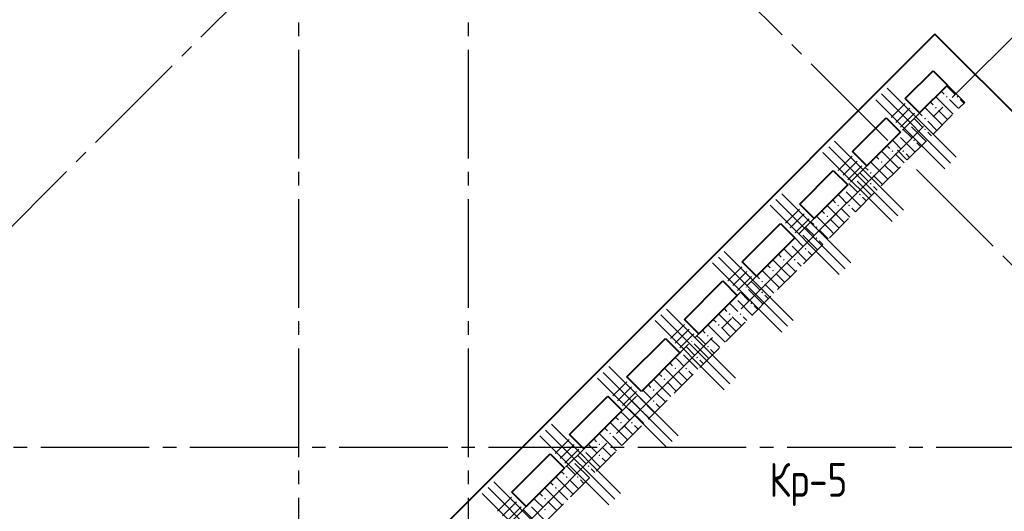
# Model space of a CAD drawing. Header units: millimetres. Extents: x 40580 to 1168286, y -220995 to 81020.
# Tile 374 of 419: x 977574 to 984830, y -113590 to -109970. Entities that reach past the tile are written whole.
import ezdxf

# ---------------------------------------------------------------- set-up
doc = ezdxf.new("R2010")
doc.units = ezdxf.units.MM
for name, pattern in [('______2', [270, 200, -70]), ('______5', [1100, 800, -100, 100, -100]), ('CENTER', [2, 1.25, -0.25, 0.25, -0.25])]:
    doc.linetypes.add(name, pattern=pattern)
for name, color, linetype, lineweight in [('Standard', 7, 'Continuous', 25), ('ОСИ', 7, 'CENTER', 15), ('Основная', 7, 'Continuous', 40), ('Примечания', 7, 'Continuous', 13), ('Ребро вкладыша арматура S1', 52, 'Continuous', 25), ('Ребро вкладыша арматура поперечная AW', 52, 'Continuous', 25)]:
    doc.layers.add(name, color=color, linetype=linetype, lineweight=lineweight)
doc.layers.add('ЖБ Стена верхний уровень', color=7, linetype='______2', true_color=0x656565)
doc.styles.add('GOST 2.304', font='isocpeur.ttf', dxfattribs={"width": 0.8})

msp = doc.modelspace()

# ---------------------------------------------------------------- hatches: boundary and pattern name
at = {"layer": 'ЖБ Стена верхний уровень', "linetype": 'Continuous', "lineweight": -3, "transparency": 33554687}
for points in [[(984399.1, -110538), (984405.6, -110531.5), (984412.1, -110538), (984405.6, -110544.5)], [(984479.1, -110538), (984485.6, -110531.5), (984492.1, -110538), (984485.6, -110544.5)], [(984319.1, -110618), (984325.6, -110611.5), (984332.1, -110618), (984325.6, -110624.5)], [(984239.1, -110698), (984245.6, -110691.5), (984252.1, -110698), (984245.6, -110704.5)], [(984128.4, -110734.2), (984132.1, -110738), (984125.6, -110744.5), (984121.9, -110740.7)], [(984239.1, -110778), (984245.6, -110771.5), (984252.1, -110778), (984245.6, -110784.5)], [(984048.4, -110814.2), (984052.1, -110818), (984045.6, -110824.5), (984041.9, -110820.7)], [(984159.1, -110858), (984165.6, -110851.5), (984172.1, -110858), (984165.6, -110864.5)], [(983999.1, -110938), (984005.6, -110931.5), (984012.1, -110938), (984005.6, -110944.5)], [(984079.1, -110938), (984085.6, -110931.5), (984092.1, -110938), (984085.6, -110944.5)], [(983919.1, -111018), (983925.6, -111011.5), (983932.1, -111018), (983925.6, -111024.5)], [(983728.4, -111134.2), (983732.1, -111138), (983725.6, -111144.5), (983721.9, -111140.7)], [(983839.1, -111098), (983845.6, -111091.5), (983852.1, -111098), (983845.6, -111104.5)], [(983648.4, -111214.2), (983652.1, -111218), (983645.6, -111224.5), (983641.9, -111220.7)], [(983839.1, -111178), (983845.6, -111171.5), (983852.1, -111178), (983845.6, -111184.5)], [(983759.1, -111258), (983765.6, -111251.5), (983772.1, -111258), (983765.6, -111264.5)], [(983599.1, -111338), (983605.6, -111331.5), (983612.1, -111338), (983605.6, -111344.5)], [(983679.1, -111338), (983685.6, -111331.5), (983692.1, -111338), (983685.6, -111344.5)], [(983519.1, -111418), (983525.6, -111411.5), (983532.1, -111418), (983525.6, -111424.5)], [(983439.1, -111498), (983445.6, -111491.5), (983452.1, -111498), (983445.6, -111504.5)], [(983328.4, -111534.2), (983332.1, -111538), (983325.6, -111544.5), (983321.9, -111540.7)], [(983439.1, -111578), (983445.6, -111571.5), (983452.1, -111578), (983445.6, -111584.5)], [(983248.4, -111614.2), (983252.1, -111618), (983245.6, -111624.5), (983241.9, -111620.7)], [(983359.1, -111658), (983365.6, -111651.5), (983372.1, -111658), (983365.6, -111664.5)], [(983199.1, -111738), (983205.6, -111731.5), (983212.1, -111738), (983205.6, -111744.5)], [(983279.1, -111738), (983285.6, -111731.5), (983292.1, -111738), (983285.6, -111744.5)], [(983119.1, -111818), (983125.6, -111811.5), (983132.1, -111818), (983125.6, -111824.5)], [(982928.4, -111934.2), (982932.1, -111938), (982925.6, -111944.5), (982921.9, -111940.7)], [(983039.1, -111898), (983045.6, -111891.5), (983052.1, -111898), (983045.6, -111904.5)], [(982848.4, -112014.2), (982852.1, -112018), (982845.6, -112024.5), (982841.9, -112020.7)], [(983039.1, -111978), (983045.6, -111971.5), (983052.1, -111978), (983045.6, -111984.5)], [(982959.1, -112058), (982965.6, -112051.5), (982972.1, -112058), (982965.6, -112064.5)], [(982799.1, -112138), (982805.6, -112131.5), (982812.1, -112138), (982805.6, -112144.5)], [(982879.1, -112138), (982885.6, -112131.5), (982892.1, -112138), (982885.6, -112144.5)], [(982719.1, -112218), (982725.6, -112211.5), (982732.1, -112218), (982725.6, -112224.5)], [(982639.1, -112298), (982645.6, -112291.5), (982652.1, -112298), (982645.6, -112304.5)], [(982528.4, -112334.2), (982532.1, -112338), (982525.6, -112344.5), (982521.9, -112340.7)], [(982639.1, -112378), (982645.6, -112371.5), (982652.1, -112378), (982645.6, -112384.5)], [(982448.4, -112414.2), (982452.1, -112418), (982445.6, -112424.5), (982441.9, -112420.7)], [(982559.1, -112458), (982565.6, -112451.5), (982572.1, -112458), (982565.6, -112464.5)], [(982399.1, -112538), (982405.6, -112531.5), (982412.1, -112538), (982405.6, -112544.5)], [(982479.1, -112538), (982485.6, -112531.5), (982492.1, -112538), (982485.6, -112544.5)], [(982319.1, -112618), (982325.6, -112611.5), (982332.1, -112618), (982325.6, -112624.5)], [(982128.4, -112734.2), (982132.1, -112738), (982125.6, -112744.5), (982121.9, -112740.7)], [(982239.1, -112698), (982245.6, -112691.5), (982252.1, -112698), (982245.6, -112704.5)], [(982048.4, -112814.2), (982052.1, -112818), (982045.6, -112824.5), (982041.9, -112820.7)], [(982239.1, -112778), (982245.6, -112771.5), (982252.1, -112778), (982245.6, -112784.5)], [(982159.1, -112858), (982165.6, -112851.5), (982172.1, -112858), (982165.6, -112864.5)], [(981999.1, -112938), (982005.6, -112931.5), (982012.1, -112938), (982005.6, -112944.5)], [(982079.1, -112938), (982085.6, -112931.5), (982092.1, -112938), (982085.6, -112944.5)], [(981919.1, -113018), (981925.6, -113011.5), (981932.1, -113018), (981925.6, -113024.5)], [(981839.1, -113098), (981845.6, -113091.5), (981852.1, -113098), (981845.6, -113104.5)], [(981728.4, -113134.2), (981732.1, -113138), (981725.6, -113144.5), (981721.9, -113140.7)], [(981839.1, -113178), (981845.6, -113171.5), (981852.1, -113178), (981845.6, -113184.5)], [(981648.4, -113214.2), (981652.1, -113218), (981645.6, -113224.5), (981641.9, -113220.7)], [(981759.1, -113258), (981765.6, -113251.5), (981772.1, -113258), (981765.6, -113264.5)], [(981599.1, -113338), (981605.6, -113331.5), (981612.1, -113338), (981605.6, -113344.5)], [(981679.1, -113338), (981685.6, -113331.5), (981692.1, -113338), (981685.6, -113344.5)], [(981519.1, -113418), (981525.6, -113411.5), (981532.1, -113418), (981525.6, -113424.5)], [(981328.4, -113534.2), (981332.1, -113538), (981325.6, -113544.5), (981321.9, -113540.7)], [(981439.1, -113498), (981445.6, -113491.5), (981452.1, -113498), (981445.6, -113504.5)], [(981439.1, -113578), (981445.6, -113571.5), (981452.1, -113578), (981445.6, -113584.5)]]:
    msp.add_hatch(color=7, dxfattribs=at).paths.add_polyline_path(points, flags=16)

# ---------------------------------------------------------------- linework, layer by layer
at = {"layer": 'Standard', "color": 251, "linetype": 'Continuous', "lineweight": -3, "true_color": 0x656565, "transparency": 33554687}
for p, q in [((983481.2, -111508.6), (983873.4, -111116.4)), ((983481.2, -111508.6), (983569.6, -111420.3)), ((983481.2, -111508.6), (983392.8, -111597)), ((982075.2, -112914.6), (982163.6, -112826.2)), ((982075.2, -112914.6), (981986.8, -113003)), ((982075.2, -112914.6), (982075.2, -112914.6))]:
    msp.add_line(p, q, dxfattribs=at)
at = {"layer": 'ЖБ Стена верхний уровень', "color": 251, "linetype": '______2', "lineweight": -3, "true_color": 0x656565, "transparency": 33554687}
for p, q in [((984411.1, -110451.5), (978231, -116631.6)), ((984538.4, -110578.8), (984411.1, -110451.5)), ((979723, -115394.2), (984538.4, -110578.8))]:
    msp.add_line(p, q, dxfattribs=at)
at = {"layer": 'ЖБ Стена верхний уровень', "color": 9, "linetype": 'Continuous', "lineweight": -3, "true_color": 0xc7c7c7, "transparency": 33554687}
for p, q in [((984365.1, -110497.5), (984385.6, -110518)), ((984425.6, -110478), (984405.1, -110457.5)), ((984465.6, -110518), (984425.6, -110478)), ((984285.1, -110577.5), (984305.6, -110598)), ((984425.6, -110638), (984325.1, -110537.5)), ((984425.6, -110558), (984492.4, -110624.8)), ((984505.6, -110558), (984532.4, -110584.8)), ((984345.6, -110718), (984245.1, -110617.5)), ((984345.6, -110638), (984412.4, -110704.8)), ((984425.6, -110638), (984452.4, -110664.8)), ((984185.6, -110718), (984165.1, -110697.5)), ((984225.6, -110758), (984185.6, -110718)), ((984205.1, -110657.5), (984225.6, -110678)), ((984265.6, -110718), (984332.4, -110784.8)), ((984345.6, -110718), (984372.4, -110744.8)), ((984085.1, -110777.5), (984145.6, -110838)), ((984145.6, -110758), (984252.4, -110864.8)), ((984265.6, -110798), (984292.4, -110824.8)), ((984025.6, -110878), (984005.1, -110857.5)), ((984065.6, -110838), (984172.4, -110944.8)), ((984025.6, -111038), (983925.1, -110937.5)), ((983965.1, -110897.5), (983985.6, -110918)), ((984065.6, -110918), (984025.6, -110878)), ((984185.6, -110878), (984212.4, -110904.8)), ((983885.1, -110977.5), (983905.6, -110998)), ((984025.6, -110958), (984092.4, -111024.8)), ((984105.6, -110958), (984132.4, -110984.8)), ((983805.1, -111057.5), (983825.6, -111078)), ((983945.6, -111118), (983845.1, -111017.5)), ((983945.6, -111038), (984012.4, -111104.8)), ((984025.6, -111038), (984052.4, -111064.8)), ((983745.6, -111158), (983852.4, -111264.8)), ((983785.6, -111118), (983765.1, -111097.5)), ((983825.6, -111158), (983785.6, -111118)), ((983865.6, -111118), (983932.4, -111184.8)), ((983945.6, -111118), (983972.4, -111144.8)), ((983685.1, -111177.5), (983745.6, -111238)), ((983865.6, -111198), (983892.4, -111224.8)), ((983565.1, -111297.5), (983585.6, -111318)), ((983625.6, -111278), (983605.1, -111257.5)), ((983665.6, -111318), (983625.6, -111278)), ((983665.6, -111238), (983772.4, -111344.8)), ((983785.6, -111278), (983812.4, -111304.8)), ((983485.1, -111377.5), (983505.6, -111398)), ((983625.6, -111438), (983525.1, -111337.5)), ((983625.6, -111358), (983692.4, -111424.8)), ((983705.6, -111358), (983732.4, -111384.8)), ((983545.6, -111518), (983445.1, -111417.5)), ((983545.6, -111438), (983612.4, -111504.8)), ((983625.6, -111438), (983652.4, -111464.8)), ((983385.6, -111518), (983365.1, -111497.5)), ((983425.6, -111558), (983385.6, -111518)), ((983405.1, -111457.5), (983425.6, -111478)), ((983465.6, -111518), (983532.4, -111584.8)), ((983545.6, -111518), (983572.4, -111544.8)), ((983285.1, -111577.5), (983345.6, -111638)), ((983345.6, -111558), (983452.4, -111664.8)), ((983225.6, -111678), (983205.1, -111657.5)), ((983265.6, -111638), (983372.4, -111744.8)), ((983465.6, -111598), (983492.4, -111624.8)), ((983225.6, -111838), (983125.1, -111737.5)), ((983165.1, -111697.5), (983185.6, -111718)), ((983265.6, -111718), (983225.6, -111678)), ((983385.6, -111678), (983412.4, -111704.8)), ((983085.1, -111777.5), (983105.6, -111798)), ((983225.6, -111758), (983292.4, -111824.8)), ((983305.6, -111758), (983332.4, -111784.8)), ((983005.1, -111857.5), (983025.6, -111878)), ((983145.6, -111918), (983045.1, -111817.5)), ((983145.6, -111838), (983212.4, -111904.8)), ((983225.6, -111838), (983252.4, -111864.8)), ((982945.6, -111958), (983052.4, -112064.8)), ((982985.6, -111918), (982965.1, -111897.5)), ((983025.6, -111958), (982985.6, -111918)), ((983065.6, -111918), (983132.4, -111984.8)), ((983145.6, -111918), (983172.4, -111944.8)), ((982885.1, -111977.5), (982945.6, -112038)), ((983065.6, -111998), (983092.4, -112024.8)), ((982765.1, -112097.5), (982785.6, -112118)), ((982825.6, -112078), (982805.1, -112057.5)), ((982865.6, -112118), (982825.6, -112078)), ((982865.6, -112038), (982972.4, -112144.8)), ((982985.6, -112078), (983012.4, -112104.8)), ((982685.1, -112177.5), (982705.6, -112198)), ((982825.6, -112238), (982725.1, -112137.5)), ((982825.6, -112158), (982892.4, -112224.8)), ((982905.6, -112158), (982932.4, -112184.8)), ((982745.6, -112318), (982645.1, -112217.5)), ((982745.6, -112238), (982812.4, -112304.8)), ((982825.6, -112238), (982852.4, -112264.8)), ((982585.6, -112318), (982565.1, -112297.5)), ((982625.6, -112358), (982585.6, -112318)), ((982605.1, -112257.5), (982625.6, -112278)), ((982665.6, -112318), (982732.4, -112384.8)), ((982745.6, -112318), (982772.4, -112344.8)), ((982485.1, -112377.5), (982545.6, -112438)), ((982545.6, -112358), (982652.4, -112464.8)), ((982425.6, -112478), (982405.1, -112457.5)), ((982465.6, -112438), (982572.4, -112544.8)), ((982665.6, -112398), (982692.4, -112424.8)), ((982425.6, -112638), (982325.1, -112537.5)), ((982365.1, -112497.5), (982385.6, -112518)), ((982465.6, -112518), (982425.6, -112478)), ((982585.6, -112478), (982612.4, -112504.8)), ((982285.1, -112577.5), (982305.6, -112598)), ((982425.6, -112558), (982492.4, -112624.8)), ((982505.6, -112558), (982532.4, -112584.8)), ((982205.1, -112657.5), (982225.6, -112678)), ((982345.6, -112718), (982245.1, -112617.5)), ((982345.6, -112638), (982412.4, -112704.8)), ((982425.6, -112638), (982452.4, -112664.8)), ((982145.6, -112758), (982252.4, -112864.8)), ((982185.6, -112718), (982165.1, -112697.5)), ((982225.6, -112758), (982185.6, -112718)), ((982265.6, -112718), (982332.4, -112784.8)), ((982345.6, -112718), (982372.4, -112744.8)), ((982085.1, -112777.5), (982145.6, -112838)), ((982265.6, -112798), (982292.4, -112824.8)), ((981965.1, -112897.5), (981985.6, -112918)), ((982025.6, -112878), (982005.1, -112857.5)), ((982065.6, -112918), (982025.6, -112878)), ((982065.6, -112838), (982172.4, -112944.8)), ((982185.6, -112878), (982212.4, -112904.8)), ((982025.6, -113038), (981925.1, -112937.5)), ((982025.6, -112958), (982092.4, -113024.8)), ((982105.6, -112958), (982132.4, -112984.8)), ((981945.6, -113118), (981845.1, -113017.5)), ((981885.1, -112977.5), (981905.6, -112998)), ((981945.6, -113038), (982012.4, -113104.8)), ((982025.6, -113038), (982052.4, -113064.8)), ((981785.6, -113118), (981765.1, -113097.5)), ((981825.6, -113158), (981785.6, -113118)), ((981805.1, -113057.5), (981825.6, -113078)), ((981865.6, -113118), (981932.4, -113184.8)), ((981945.6, -113118), (981972.4, -113144.8)), ((981685.1, -113177.5), (981745.6, -113238)), ((981745.6, -113158), (981852.4, -113264.8)), ((981625.6, -113278), (981605.1, -113257.5)), ((981665.6, -113238), (981772.4, -113344.8)), ((981865.6, -113198), (981892.4, -113224.8)), ((981625.6, -113438), (981525.1, -113337.5)), ((981565.1, -113297.5), (981585.6, -113318)), ((981665.6, -113318), (981625.6, -113278)), ((981785.6, -113278), (981812.4, -113304.8)), ((981485.1, -113377.5), (981505.6, -113398)), ((981625.6, -113358), (981692.4, -113424.8)), ((981705.6, -113358), (981732.4, -113384.8)), ((981405.1, -113457.5), (981425.6, -113478)), ((981545.6, -113518), (981445.1, -113417.5)), ((981545.6, -113438), (981612.4, -113504.8)), ((981625.6, -113438), (981652.4, -113464.8)), ((981385.6, -113518), (981365.1, -113497.5)), ((981425.6, -113558), (981385.6, -113518)), ((981465.6, -113518), (981532.4, -113584.8)), ((981545.6, -113518), (981572.4, -113544.8)), ((981285.1, -113577.5), (981345.6, -113638)), ((981345.6, -113558), (981452.4, -113664.8))]:
    msp.add_line(p, q, dxfattribs=at)
at = {"layer": 'ОСИ', "color": 8, "linetype": '______5', "lineweight": -3, "transparency": 33554687}
for p, q in [((979628.7, -88191.1), (979628.7, -121631.1)), ((980878.7, -88191.1), (980878.7, -121631.1)), ((974243.2, -114764.6), (983576.8, -105430.9)), ((980294.3, -107183.3), (987885.7, -114774.7)), ((978223.9, -116766), (986567.9, -108422)), ((987328.7, -113121.1), (971678.1, -113121.1))]:
    msp.add_line(p, q, dxfattribs=at)
at = {"layer": 'Основная', "transparency": 33554687}
for p, q in [((984319.2, -110076.8), (977764.3, -116631.6)), ((986822.3, -112579.9), (984319.2, -110076.8)), ((984100, -110550.5), (984305, -110345.4)), ((984305, -110345.4), (984411.1, -110451.5)), ((984411.1, -110451.5), (984206, -110656.6)), ((984206, -110656.6), (984100, -110550.5)), ((983711, -110939.4), (983958.5, -110691.9)), ((983958.5, -110691.9), (984064.6, -110798)), ((984064.6, -110798), (983817.1, -111045.5)), ((983817.1, -111045.5), (983711, -110939.4)), ((983322.1, -111328.3), (983569.6, -111080.8)), ((983569.6, -111080.8), (983675.7, -111186.9)), ((983675.7, -111186.9), (983428.2, -111434.4)), ((983428.2, -111434.4), (983322.1, -111328.3)), ((982897.9, -111752.6), (983180.7, -111469.8)), ((983180.7, -111469.8), (983286.8, -111575.8)), ((983286.8, -111575.8), (983003.9, -111858.7)), ((983003.9, -111858.7), (982897.9, -111752.6)), ((982473.6, -112176.9), (982756.5, -111894)), ((982756.5, -111894), (982862.5, -112000.1)), ((982862.5, -112000.1), (982579.7, -112282.9)), ((982579.7, -112282.9), (982473.6, -112176.9)), ((982049.4, -112601.1), (982332.2, -112318.3)), ((982332.2, -112318.3), (982438.3, -112424.3)), ((982438.3, -112424.3), (982155.4, -112707.2)), ((982155.4, -112707.2), (982049.4, -112601.1)), ((981625.1, -113025.4), (981907.9, -112742.5)), ((981907.9, -112742.5), (982014, -112848.6)), ((982014, -112848.6), (981731.2, -113131.5)), ((981731.2, -113131.5), (981625.1, -113025.4)), ((981200.8, -113449.7), (981483.7, -113166.8)), ((981483.7, -113166.8), (981589.7, -113272.9)), ((981589.7, -113272.9), (981306.9, -113555.7)), ((981306.9, -113555.7), (981200.8, -113449.7))]:
    msp.add_line(p, q, dxfattribs=at)
at = {"layer": 'Ребро вкладыша арматура S1', "color": 7, "linetype": 'Continuous', "lineweight": 25, "transparency": 33554687}
for p, q in [((984476.4, -110983.5), (983967.3, -110474.4)), ((984391.5, -111068.3), (983882.4, -110559.2)), ((984434, -111025.9), (983924.8, -110516.8)), ((984087.5, -111372.4), (983578.4, -110863.3)), ((984045, -111414.8), (983535.9, -110905.7)), ((984002.6, -111457.3), (983493.5, -110948.1)), ((983656.1, -111803.7), (983147, -111294.6)), ((983698.6, -111761.3), (983189.5, -111252.2)), ((983613.7, -111846.2), (983104.6, -111337)), ((983231.9, -112228), (982722.8, -111718.9)), ((983274.3, -112185.6), (982765.2, -111676.5)), ((983189.5, -112270.4), (982680.3, -111761.3)), ((982850, -112609.8), (982340.9, -112100.7)), ((982807.6, -112652.3), (982298.5, -112143.1)), ((982765.2, -112694.7), (982256.1, -112185.6)), ((982425.8, -113034.1), (981916.7, -112525)), ((982340.9, -113118.9), (981831.8, -112609.8)), ((982383.4, -113076.5), (981874.2, -112567.4)), ((982001.5, -113458.4), (981492.4, -112949.2)), ((981916.7, -113543.2), (981407.5, -113034.1)), ((981959.1, -113500.8), (981450, -112991.7)), ((981577.3, -113882.6), (981068.1, -113373.5)), ((981492.4, -113967.5), (980983.3, -113458.4)), ((981534.8, -113925.1), (981025.7, -113415.9))]:
    msp.add_line(p, q, dxfattribs=at)
at = {"layer": 'Ребро вкладыша арматура поперечная AW', "color": 7, "linetype": 'Continuous', "lineweight": 25, "transparency": 33554687}
for p, q in [((983995.3, -110690.5), (984098.5, -110587.3)), ((984030.7, -110725.9), (984133.9, -110622.6)), ((984066, -110761.2), (984169.2, -110658)), ((983606.4, -111079.4), (983709.6, -110976.2)), ((983641.8, -111114.8), (983745, -111011.5)), ((983677.1, -111150.1), (983780.3, -111046.9)), ((983217.5, -111468.3), (983320.7, -111365.1)), ((983252.8, -111503.7), (983356.1, -111400.4)), ((983288.2, -111539), (983391.4, -111435.8)), ((982793.2, -111892.6), (982896.5, -111789.4)), ((982828.6, -111927.9), (982931.8, -111824.7)), ((982863.9, -111963.3), (982967.2, -111860.1)), ((982369, -112316.9), (982472.2, -112213.6)), ((982404.3, -112352.2), (982507.6, -112249)), ((982439.7, -112387.6), (982542.9, -112284.3)), ((981944.7, -112741.1), (982047.9, -112637.9)), ((981980.1, -112776.5), (982083.3, -112673.2)), ((982015.4, -112811.8), (982118.7, -112708.6)), ((981520.4, -113165.4), (981623.7, -113062.1)), ((981555.8, -113200.7), (981659, -113097.5)), ((981591.1, -113236.1), (981694.4, -113132.8)), ((981096.2, -113589.6), (981199.4, -113486.4)), ((981131.5, -113625), (981234.8, -113521.8)), ((981166.9, -113660.3), (981270.1, -113557.1))]:
    msp.add_line(p, q, dxfattribs=at)

# ---------------------------------------------------------------- texts
at = {"layer": 'Примечания', "color": 7, "linetype": 'Continuous', "lineweight": 25, "transparency": 33554687, "insert": (983098.5, -113551.5), "char_height": 250, "width": 711.249, "attachment_point": 7, "style": 'GOST 2.304'}
msp.add_mtext('Кр-5', dxfattribs=at)

doc.saveas('drawing.dxf')
